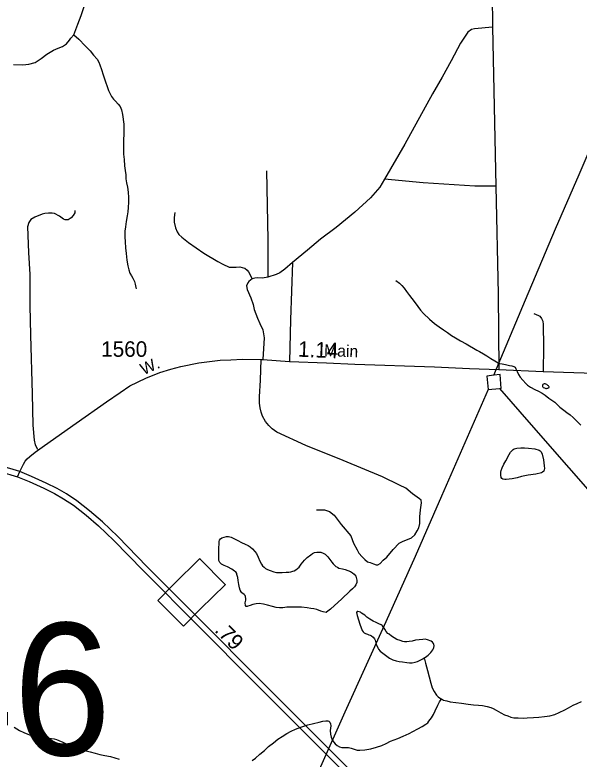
# Model space of a CAD drawing. Extents: x 2220236 to 2384410, y 720751 to 894131.
# Drawn here: x 2361942 to 2366498, y 837250 to 843257 of the extents above; entities that cross this region are included whole.
import ezdxf

# ---------------------------------------------------------------- set-up
doc = ezdxf.new("R2010")
doc.units = 0
for name, color, linetype in [('Exist Boundary Political City Limit New', 7, 'Continuous'), ('Exist Hydrographic Creek Single Shore', 7, 'Continuous'), ('Exist Hydrographic Misc Water Feature', 7, 'Continuous'), ('Exist Hydrographic Pond Under 1500 Sq Ft', 7, 'Continuous'), ('Exist Road Non-System Type 51', 7, 'Continuous'), ('Exist Road Primary NC Service Mileage Hundredths English Label', 7, 'Continuous'), ('Exist Road Primary NC UnDivided 4 Lane Attributed', 7, 'Continuous'), ('Exist Road Secondary Mileage Hundredths English Label', 7, 'Continuous'), ('Exist Road Secondary Structure Standard Bridge Number Label', 7, 'Continuous'), ('Exist Road Secondary Type 51 Attributed', 7, 'Continuous'), ('Exist Road Secondary Type 51 Label', 7, 'Continuous'), ('Exist Road Secondary Type 51 Number Label', 7, 'Continuous'), ('Exist Utilities Electrical Transmission Line', 7, 'Continuous'), ('Map Preparation Boundary City Limit Buffer Line', 7, 'Continuous')]:
    doc.layers.add(name, color=color, linetype=linetype)

msp = doc.modelspace()

# ---------------------------------------------------------------- linework, layer by layer
at = {"layer": 'Exist Boundary Political City Limit New'}
msp.add_lwpolyline([(2363439, 838459.9), (2363304.8, 838324.5), (2363098, 838530.8), (2363222.8, 838660.5), (2363436.8, 838868.4), (2363437.2, 838867.9), (2363640.5, 838659), (2363641, 838657.1), (2363442.2, 838463.1)], close=True, dxfattribs=at)
at = {"layer": 'Exist Hydrographic Creek Single Shore'}
for points in [[(2365017.7, 841114.2), (2365047.8, 841090.9), (2365067.9, 841073), (2365086.3, 841050.7), (2365104.8, 841023.6), (2365129, 840991.8), (2365165.5, 840942.4), (2365196, 840902.6), (2365218.6, 840872.4), (2365241.7, 840846.1), (2365291.4, 840801.5), (2365331.9, 840766), (2365368.2, 840738), (2365402.6, 840715.8), (2365434.7, 840693.1), (2365466.8, 840669.8), (2365499.1, 840649.8), (2365541.5, 840626.3), (2365585.8, 840600.8), (2365672.5, 840551.9), (2365694.6, 840540.6), (2365726.6, 840520.6), (2365754.2, 840504.3), (2365785.3, 840483.6), (2365817.6, 840463.6), (2365845.1, 840448.3), (2365855.8, 840444.5), (2365877.6, 840440.4), (2365903.8, 840435), (2365935.9, 840427.4), (2365955.8, 840423.3), (2365972, 840419.7), (2365977.3, 840417.6), (2365982.1, 840413.5), (2365988.2, 840400), (2365998.3, 840378.1), (2366008.8, 840353.9), (2366023.2, 840332.5), (2366043.2, 840308.7), (2366067.6, 840282.5), (2366081.9, 840269.3), (2366105.9, 840251.2), (2366140.1, 840233.9), (2366170.2, 840220.4), (2366200.7, 840204.2), (2366224.7, 840188.8), (2366252.9, 840164.7), (2366269.1, 840152.9), (2366303.5, 840131.3), (2366341.9, 840091.8), (2366374.1, 840066.2), (2366400.4, 840048.3), (2366426.8, 840029), (2366451, 840007), (2366475.3, 839983.4), (2366495.5, 839961.9), (2366513.6, 839946.2)], [(2363920.6, 837289.2), (2363957.1, 837320.9), (2363990.6, 837351.8), (2364030.4, 837382.3), (2364066, 837410.7), (2364099.9, 837432.8), (2364139.6, 837457.4), (2364173.3, 837475.8), (2364207.1, 837492), (2364252.7, 837508.6), (2364306.8, 837525.6), (2364352.9, 837538.9), (2364398.4, 837548.4), (2364430.2, 837556.9), (2364452.1, 837559.4), (2364470.3, 837557.9), (2364478.2, 837555.6), (2364486.4, 837549.3), (2364490.5, 837535.7), (2364492.6, 837517.7), (2364489.1, 837481.5), (2364489.7, 837452), (2364496, 837426.6), (2364508.2, 837400.2), (2364528.3, 837373.8), (2364544.6, 837360.7), (2364562.8, 837348.3), (2364581.8, 837343.2), (2364598.8, 837343.2), (2364636.9, 837343.1), (2364656.7, 837339.7), (2364672.8, 837332.1), (2364705.1, 837322), (2364727.7, 837322.2), (2364767.6, 837326.2), (2364816.8, 837334.1), (2364862.9, 837346.5), (2364904.7, 837360.6), (2364940.4, 837376.9), (2364976.2, 837393.8), (2365034, 837415.8), (2365077.9, 837435), (2365125.6, 837457.3), (2365155.2, 837471.7), (2365196.9, 837494), (2365231, 837512.5), (2365260.7, 837531.1), (2365276, 837543.2), (2365286.3, 837555.1), (2365305.8, 837583.8), (2365321.8, 837609.8), (2365337.3, 837639.9), (2365358.8, 837686.1), (2365370.5, 837711.9), (2365376.4, 837720.3), (2365386.3, 837734.8), (2365386.6, 837735.5)], [(2365386.6, 837735.5), (2365404.4, 837726.4), (2365430.3, 837719.2), (2365458.4, 837713.2), (2365501.7, 837707.4), (2365548.5, 837700.4), (2365602.7, 837692.8), (2365646.9, 837687.1), (2365686.6, 837686.4), (2365719, 837682.8), (2365755, 837675.1), (2365784.3, 837666.4), (2365804.7, 837657.4), (2365829.1, 837645.3), (2365867.4, 837623.9), (2365895.6, 837608.6), (2365921.9, 837599.2), (2365947.9, 837589.4), (2365972.1, 837583.2), (2366007.6, 837582), (2366046.1, 837581.9), (2366080.2, 837582.7), (2366129.9, 837585.4), (2366174.1, 837589.8), (2366219.8, 837594), (2366261.9, 837600.6), (2366301.8, 837611.4), (2366338.6, 837626.7), (2366382.7, 837647.6), (2366413.2, 837664.2), (2366449.5, 837684.8), (2366482.7, 837699.3), (2366518.5, 837716.1)], [(2361936.8, 837507.4), (2361979.2, 837481.2), (2362015.4, 837464), (2362047.4, 837450.6), (2362073.4, 837440.8), (2362111.5, 837431.8), (2362149.5, 837425.9), (2362187.8, 837421.8), (2362237.9, 837416.3), (2362260, 837413.3), (2362278, 837407.5), (2362298, 837399.1), (2362330.1, 837385.6), (2362376.3, 837362.3), (2362403.4, 837350.2), (2362434.7, 837339), (2362493.1, 837323.4), (2362551.2, 837308.7), (2362591.3, 837298.8), (2362629.5, 837287.3), (2362669.5, 837279.7), (2362713.6, 837270), (2362749.7, 837261), (2362784, 837249.3)], [(2363858, 837239.7), (2363885.8, 837258.2), (2363920.6, 837289.2)]]:
    msp.add_lwpolyline(points, dxfattribs=at)
at = {"layer": 'Exist Hydrographic Misc Water Feature'}
for points in [[(2362419.8, 843097.1), (2362450.8, 843181.4), (2362476.4, 843253.1), (2362500.8, 843323.6)], [(2361932.3, 842857.3), (2362006.3, 842853.7), (2362054.4, 842859), (2362106.3, 842873.6), (2362153.9, 842904.1), (2362201.3, 842940.5), (2362253.2, 842971.5), (2362291, 842987.8), (2362326.8, 843002.4), (2362358.5, 843022.4), (2362384.2, 843052.3), (2362394, 843069.2), (2362419.8, 843097.1)], [(2362419.8, 843097.1), (2362459.9, 843062), (2362510.7, 843008.3), (2362549.2, 842967.2), (2362577.5, 842932.9), (2362605.7, 842899.6), (2362619.8, 842876.5), (2362628.6, 842853.9), (2362641, 842815.7), (2362655.6, 842772), (2362674.3, 842716.3), (2362686.7, 842678.1), (2362699.1, 842646.7), (2362711.4, 842618.4), (2362723.7, 842599.2), (2362739.7, 842576.8), (2362756.2, 842559.5), (2362776.2, 842535.7), (2362792.7, 842517.6), (2362803, 842490.2), (2362811.4, 842453.4), (2362822.4, 842376.1), (2362822.7, 842353.8), (2362822.9, 842324.2), (2362821.2, 842294), (2362819.8, 842248), (2362818.5, 842192.1), (2362819.2, 842133.7), (2362823.7, 842089.6), (2362828.3, 842039.9), (2362832.9, 841999.7), (2362837.2, 841966.4), (2362839.3, 841932.7), (2362844.1, 841902.7), (2362852.5, 841865.9), (2362856.8, 841826.1), (2362859.5, 841784.2), (2362859.8, 841744.1), (2362858.5, 841702.1), (2362854.7, 841668.4), (2362849.1, 841636), (2362841.9, 841588.1), (2362834.4, 841546.2), (2362830.6, 841510.6), (2362831.1, 841466.3), (2362833.7, 841426.3), (2362836.4, 841376.2), (2362840.9, 841330.5), (2362846.4, 841275.9), (2362853.9, 841230.2), (2362862.4, 841198.4), (2362870.7, 841172.5), (2362885, 841151.1), (2362895.4, 841130.8), (2362907.6, 841105.1), (2362913.7, 841083.3), (2362920, 841057.3), (2362922.2, 841044.9)], [(2365246.7, 838067.2), (2365258.6, 838023.4), (2365275.5, 837965), (2365288.1, 837913), (2365300.6, 837863.3), (2365313, 837825.4), (2365327, 837795.4), (2365341.7, 837774), (2365347.9, 837766.1), (2365361.6, 837753.5), (2365380.2, 837738.5), (2365386.6, 837735.5)]]:
    msp.add_lwpolyline(points, dxfattribs=at)
at = {"layer": 'Exist Hydrographic Pond Under 1500 Sq Ft'}
for points in [[(2366228.4, 840242.4), (2366234.3, 840241.7), (2366240.5, 840242.9), (2366246.4, 840243.8), (2366252.5, 840246.7), (2366255.6, 840250.1), (2366256.5, 840252.4), (2366255.8, 840255), (2366253.7, 840258.2), (2366249.9, 840263), (2366246.4, 840266.8), (2366237.7, 840272.4), (2366230.2, 840277), (2366224.3, 840278.4), (2366220, 840278.9), (2366216.1, 840278.7), (2366210.2, 840276.8), (2366206.1, 840272.7), (2366204, 840268.4), (2366202.2, 840264.3), (2366202.4, 840258.4), (2366205.3, 840253.6), (2366208.4, 840250.5), (2366218.1, 840246), (2366228.4, 840242.4)], [(2365907.6, 839658.9), (2365932.8, 839709.1), (2365944.2, 839727.6), (2365954.5, 839739.6), (2365964.6, 839749.2), (2365974.3, 839753.5), (2365996.1, 839758.6), (2366026.5, 839762.2), (2366057.3, 839763.5), (2366090.2, 839760.9), (2366140.4, 839753.7), (2366174.6, 839743.6), (2366184.3, 839739.1), (2366192.5, 839730.6), (2366200.9, 839710.2), (2366211.6, 839666.4), (2366216.2, 839616.7), (2366218.4, 839594.4), (2366215.9, 839584.5), (2366212.7, 839574.5), (2366203.8, 839566.9), (2366194.6, 839560), (2366148.7, 839549.9), (2366087, 839540.8), (2366032.9, 839532), (2365997.3, 839521.4), (2365959.2, 839513.3), (2365909.3, 839506.3), (2365897.5, 839505.8), (2365881.3, 839508.4), (2365873.2, 839514), (2365869.5, 839523.7), (2365866.8, 839542.3), (2365866.5, 839565.3), (2365868.6, 839578.5), (2365876.9, 839600.2), (2365891.4, 839629.6), (2365898.7, 839643.7), (2365907.6, 839658.9)], [(2363781.9, 838587.2), (2363775.7, 838592.9), (2363769.6, 838599.2), (2363761.5, 838612.7), (2363755.5, 838631.5), (2363751, 838660.8), (2363746.7, 838692.5), (2363742.4, 838716.9), (2363738.3, 838730.9), (2363735.9, 838740.6), (2363734, 838747.1), (2363725.9, 838760.6), (2363715.7, 838768.3), (2363695.5, 838782.3), (2363659.2, 838802.1), (2363631.2, 838813.5), (2363611, 838824.8), (2363604.9, 838829.5), (2363596.7, 838837.3), (2363590.5, 838852.8), (2363590.4, 838879.1), (2363590, 838920.7), (2363589.4, 838959.5), (2363591.1, 838983.2), (2363592.5, 839005.5), (2363594.6, 839016.1), (2363602.4, 839027.3), (2363614.6, 839035), (2363632.3, 839041.6), (2363652.2, 839045.7), (2363668.2, 839046.4), (2363688.5, 839040.6), (2363716.6, 839027), (2363742.8, 839013.3), (2363772.9, 838998.8), (2363801.1, 838985.2), (2363825.1, 838974), (2363843.3, 838962.3), (2363861.4, 838946), (2363880, 838926)], [(2363880, 838926), (2363892.2, 838908.5), (2363906.4, 838880.5), (2363920.8, 838848.9), (2363935, 838824.9), (2363943.1, 838811.4), (2363955.4, 838799.5), (2363967.3, 838789.5), (2363981.5, 838779.2), (2364003.8, 838771.9), (2364033.7, 838762.6), (2364055.6, 838756), (2364071.7, 838755), (2364101.8, 838757.2), (2364132, 838759.1), (2364153.9, 838760), (2364169.9, 838761.6), (2364185.8, 838766.2), (2364197.8, 838770), (2364211.9, 838778.8), (2364225.6, 838788.5), (2364237.3, 838800.5), (2364255, 838823.2), (2364280.6, 838855.5), (2364303.1, 838876.1), (2364332, 838899.6), (2364346, 838910), (2364360.8, 838917.8), (2364379.7, 838920.2), (2364395.8, 838920.9), (2364411.9, 838919.2), (2364431.9, 838913.5), (2364448, 838903.3), (2364468.2, 838883.8), (2364484.5, 838861.5), (2364500.9, 838839.8), (2364512.9, 838825.6), (2364525.3, 838812.3), (2364535.1, 838804.5), (2364547.5, 838798.4), (2364559.6, 838792.4), (2364587.4, 838785.3), (2364609.7, 838779.6), (2364631.7, 838771.3), (2364651.6, 838765.6), (2364669.8, 838754.2), (2364682.1, 838742.2), (2364694.2, 838726.3), (2364700.6, 838706.2), (2364702.8, 838693.8), (2364702.9, 838675.8), (2364695.1, 838655.8), (2364685.3, 838640), (2364669.6, 838623.5), (2364647.6, 838605.6), (2364582.6, 838542.9)], [(2364582.6, 838542.9), (2364491.5, 838459.7), (2364459.6, 838435.4), (2364455.8, 838433.6), (2364431.6, 838439.2), (2364411.7, 838445), (2364379.6, 838457.4), (2364357.4, 838462.4), (2364333.3, 838466.4), (2364301.3, 838471.6), (2364257.1, 838477), (2364217, 838476.4), (2364177.3, 838476.4), (2364137.3, 838475.4), (2364105.3, 838470.8), (2364079.5, 838469.8), (2364053.3, 838474.6), (2364023.2, 838482.2), (2363983, 838493.7), (2363950.8, 838501.6), (2363914.9, 838505), (2363891, 838502.4), (2363877, 838500.2), (2363863, 838498), (2363841, 838489.6), (2363823.2, 838483.9), (2363817, 838482), (2363813.1, 838481.8), (2363809.2, 838481.7), (2363804.9, 838489.7), (2363800.7, 838511.9), (2363804.6, 838521.9), (2363806.5, 838531.8), (2363808.4, 838540.1), (2363806.5, 838547.2), (2363804.3, 838559.6), (2363804.2, 838563.5), (2363802, 838569.4), (2363794, 838579.5), (2363781.9, 838587.2)], [(2365246.7, 838067.2), (2365258.2, 838073.2), (2365279.9, 838088.9), (2365301.4, 838110.4), (2365317.6, 838131.5), (2365323.3, 838144.2), (2365325.3, 838151.5), (2365327, 838165.7), (2365324.9, 838177.7), (2365322.7, 838183.5), (2365314.7, 838193.7), (2365302.5, 838203.1), (2365274.5, 838213.4), (2365256.3, 838216.9), (2365236.3, 838216.8), (2365206.5, 838213.9), (2365178.2, 838209.5), (2365150.5, 838203.4), (2365126.7, 838199.1), (2365106.5, 838196.7), (2365088.7, 838196.9), (2365074.6, 838198.7), (2365052.6, 838206.9), (2365026.2, 838216.4), (2365004.1, 838227.9), (2364982.2, 838241.8), (2364963.8, 838257.5), (2364953.7, 838265.3), (2364941.6, 838279.5), (2364928.7, 838298.7), (2364919.2, 838314.7), (2364915.1, 838318.5), (2364911.2, 838324.9), (2364907.1, 838329), (2364899, 838334.3), (2364880.9, 838342.7), (2364858.9, 838352.3), (2364836.5, 838362.2), (2364808.5, 838379.8), (2364784.2, 838396.8), (2364767.9, 838410.9), (2364754, 838421.2), (2364741.8, 838428.9), (2364733.7, 838435.1), (2364721.8, 838438.6), (2364711.8, 838440.8), (2364707.6, 838440.6), (2364701.6, 838434.5), (2364706.2, 838410.1), (2364726.8, 838340.3), (2364747.6, 838287), (2364753.6, 838276.8), (2364763.8, 838269), (2364773.9, 838262.8), (2364789.9, 838257.6), (2364799.9, 838253.1), (2364811.9, 838249.6), (2364821.9, 838245.8), (2364836.1, 838234.2), (2364846.2, 838219.8), (2364850.6, 838210.2), (2364860.7, 838178.4), (2364873.1, 838148.7), (2364879.2, 838136.5), (2364891.6, 838122.2), (2364913.6, 838105.1), (2364946.1, 838081.1), (2364968.1, 838065.6), (2364993.9, 838052.6), (2365020.5, 838043.8), (2365044.4, 838038.2), (2365072.4, 838034.5), (2365106.8, 838029.3), (2365128.5, 838028.5), (2365150.5, 838027.8), (2365174.6, 838032.1), (2365194.4, 838037.8), (2365214.3, 838048.5), (2365236.1, 838060.8), (2365246.7, 838067.2)]]:
    msp.add_lwpolyline(points, dxfattribs=at)
at = {"layer": 'Exist Road Non-System Type 51'}
msp.add_line((2365800.2, 843156.8), (2365825.6, 841875.4), dxfattribs=at)
for points in [[(2365943.9, 844687.9), (2365862.4, 844635), (2365826.9, 844602.5), (2365783.8, 844532.1), (2365756.5, 844465.8), (2365750.9, 844435.7), (2365749.5, 844385.7), (2365751, 844265.9), (2365776.2, 843832.3), (2365797, 843424.6), (2365800.2, 843156.8)], [(2365800.2, 843156.8), (2365654.5, 843143), (2365630.5, 843138.6), (2365598.9, 843118.3), (2365539.9, 843027.7), (2365465.7, 842886.8), (2365393.3, 842754), (2365314.9, 842619.1), (2365091.9, 842212.4), (2364927.3, 841930.5)], [(2363973.6, 841999.4), (2363985.5, 841441.4), (2363985, 841139.5)], [(2364927.3, 841930.5), (2364888.1, 841866.1), (2364815.1, 841779.3), (2364686.4, 841665.8), (2364538, 841542.1), (2364411.3, 841446.6), (2364306.3, 841357.3), (2364184.7, 841257.2)], [(2365825.6, 841875.4), (2365657.7, 841875.4), (2365239.5, 841900.3), (2364927.3, 841930.5)], [(2365825.6, 841875.4), (2365846, 841003.9), (2365849.2, 840394.2)], [(2362427.1, 841678.6), (2362425.3, 841658.6), (2362413.6, 841636.5), (2362397.7, 841618.4), (2362373.9, 841604), (2362347.9, 841603.8), (2362334, 841607.6), (2362301.6, 841631.1), (2362261.5, 841652.7), (2362243.3, 841656.5), (2362213.3, 841656.1), (2362183.4, 841653.7), (2362163.6, 841649.5), (2362103.7, 841624.8), (2362072.1, 841606.5), (2362054.3, 841582.2), (2362044.7, 841546.2), (2362053.2, 841340.2), (2362063.4, 841162.6), (2362062.3, 840910.6), (2362067.3, 840672.7), (2362083, 840198.9), (2362088, 839945.2), (2362097.4, 839825.5), (2362105.1, 839786.7), (2362126.1, 839751.8)], [(2363234.9, 841662.5), (2363227.4, 841620.3), (2363229.9, 841584.4), (2363240.6, 841538.4), (2363252.9, 841506.7), (2363267.2, 841484.9), (2363289.3, 841463.2), (2363343.9, 841419.8), (2363468.9, 841333.3), (2363581.7, 841266.6), (2363622, 841245.1), (2363674.1, 841221.8), (2363700.2, 841220.1), (2363728.2, 841220.4), (2363758.1, 841222.8), (2363778.1, 841219.1), (2363798.2, 841211.3), (2363818.5, 841195.5), (2363828.6, 841183.7), (2363859.3, 841126.1)], [(2364184.7, 841257.2), (2364122.2, 841205.1), (2364080.6, 841174.6), (2364052.7, 841162.3), (2363985, 841139.5)], [(2364184.7, 841257.2), (2364167.6, 840794.5), (2364160.6, 840459.8)], [(2363985, 841139.5), (2363941.1, 841133.1), (2363901.2, 841134.4), (2363879.1, 841132.3), (2363859.3, 841126.1)], [(2363859.3, 841126.1), (2363831.5, 841105.8), (2363823.6, 841093.7), (2363814, 841069.5), (2363818.2, 841039.6), (2363847.1, 840974), (2363865.8, 840918.1), (2363874.2, 840880.2), (2363900.7, 840808.4), (2363919.3, 840766.5), (2363945.7, 840713.7), (2363955, 840651.6), (2363945, 840475.3)], [(2366131.9, 840847.5), (2366170, 840831.8), (2366182.1, 840823.9), (2366194.5, 840806.2), (2366204.6, 840784.2), (2366209, 840758.4), (2366211.1, 840576.4), (2366208.9, 840377.5)], [(2364377.5, 839263.4), (2364443.1, 839263.4), (2364483.3, 839248.8), (2364519.7, 839219.6), (2364578.1, 839142.9), (2364654.7, 839051.7), (2364676.6, 838993.3), (2364705.8, 838938.5), (2364720.4, 838913), (2364745.9, 838883.8), (2364767.8, 838861.9), (2364789.7, 838843.6), (2364811.5, 838836.3), (2364837.1, 838825.4), (2364859, 838818.1), (2364873.6, 838818.1), (2364891.8, 838829), (2364917.3, 838854.6), (2364946.5, 838880.1), (2364997.6, 838942.2), (2365045, 838993.3), (2365076.6, 839010.3), (2365113.1, 839022.5), (2365144.7, 839037.1), (2365171.5, 839061.4), (2365190.9, 839093.1), (2365203.1, 839117.4), (2365212.8, 839151.5), (2365212.8, 839205), (2365217.7, 839261), (2365225, 839319.4), (2365222.5, 839338.8), (2365210.4, 839351), (2365190.9, 839363.2), (2365154.4, 839392.4), (2365098.5, 839436.2), (2365047.4, 839460.5), (2364911.3, 839528.6), (2364593.5, 839661.6), (2364291.1, 839781.7), (2364057.7, 839888.8), (2364018.8, 839917.1), (2363992.8, 839943.1), (2363966.9, 839973.9), (2363942.6, 840017.7), (2363931.2, 840050.2), (2363923.1, 840084.2), (2363918.3, 840123.2), (2363916.6, 840173.5), (2363924.8, 840309.7), (2363930, 840475.9)]]:
    msp.add_lwpolyline(points, dxfattribs=at)
at = {"layer": 'Exist Road Primary NC UnDivided 4 Lane Attributed'}
for points in [[(2357174.2, 839765), (2359761, 839574.6), (2359996.8, 839560), (2360296.3, 839551.4), (2360580, 839570.1), (2361130.6, 839627.5), (2361404.5, 839632.2), (2361496.4, 839626), (2361588.5, 839616.8), (2361817.1, 839572.3), (2361962.6, 839529.4)], [(2361981.2, 839570.5), (2361828.2, 839616), (2361690.3, 839645.8), (2361594.4, 839661.6), (2361500.2, 839671), (2361406, 839677.3), (2361272.9, 839677.3), (2361127.4, 839672.6), (2361000.9, 839658.5), (2360816.3, 839639.9), (2360576.1, 839615.1), (2360418.3, 839604.2), (2360294.9, 839596.5), (2360173.3, 839596.5), (2360076.4, 839599.6), (2359996.2, 839605.3), (2359761.9, 839619.8), (2359364.5, 839649.3), (2358976.6, 839680.3), (2358621.1, 839703.6), (2357762.7, 839767.4), (2357495.3, 839786.7), (2357177.1, 839810)], [(2361962.6, 839529.4), (2362058.2, 839490.4), (2362176.9, 839436.4), (2362262.9, 839393.3), (2362336.1, 839352.1), (2362415.4, 839298.8), (2362516.8, 839218.8), (2362618.4, 839132.6), (2362741.8, 839013.7), (2362979.1, 838771.6), (2363433.1, 838315.9), (2363870, 837875.6), (2364163.3, 837583.7), (2364517.1, 837228.1), (2364728.3, 837015.2), (2364938.9, 836813.9), (2364999.1, 836744.8)], [(2365047.6, 836757.8), (2364971.5, 836845), (2364759.9, 837047.4), (2364549.1, 837259.9), (2364195.2, 837615.6), (2363901.9, 837907.5), (2363465.1, 838347.7), (2363011.2, 838803.3), (2362773.6, 839045.7), (2362648.7, 839166), (2362545.4, 839253.7), (2362442, 839335.2), (2362359.8, 839390.5), (2362284.1, 839433.2), (2362196.3, 839477.1), (2362076, 839531.8), (2361981.2, 839570.5)]]:
    msp.add_lwpolyline(points, dxfattribs=at)
at = {"layer": 'Exist Road Secondary Type 51 Attributed'}
for points in [[(2361981.2, 839570.5), (2361999.6, 839603.5), (2362012.6, 839630.8), (2362026.8, 839655.3), (2362041.9, 839674.5), (2362062.7, 839693.7), (2362105.3, 839728.8), (2362183, 839780.6), (2362437, 839961.1), (2362683.6, 840132.7), (2362793.9, 840209.1), (2362871.8, 840261.8), (2363000.6, 840325.5), (2363112.3, 840370.5), (2363200.8, 840398.5), (2363283, 840420.2), (2363427.3, 840448.2), (2363601.3, 840469.1), (2363685.1, 840474.1), (2363781, 840477.2), (2363930, 840475.9), (2363945, 840475.3), (2364160.6, 840459.8), (2364457.9, 840448.6), (2364687.2, 840438.5), (2365331.3, 840417.5), (2365612.5, 840403.5), (2365849.2, 840394.2), (2366208.9, 840377.5), (2366785.6, 840359.4)], [(2361962.6, 839529.4), (2361981.2, 839570.5)]]:
    msp.add_lwpolyline(points, dxfattribs=at)
at = {"layer": 'Exist Utilities Electrical Transmission Line'}
msp.add_line((2365763.5, 840233.1), (2365855.2, 840242.3), dxfattribs=at)
for points in [[(2365810, 840347.7), (2366066.6, 840956.7), (2366307.7, 841529.4), (2366498.2, 841969.4), (2366677.2, 842383.5), (2366860.1, 842819.5), (2367087.8, 843338.1), (2367379.6, 844005.3), (2367488.4, 844266.7), (2367577.6, 844497.6), (2367672.6, 844742.6), (2367915.2, 845357.4), (2368089.8, 845803.3), (2368252.8, 846217.2), (2368413.6, 846634.9), (2368588.1, 847088.9), (2368718.3, 847412.4), (2368900.2, 847912.4), (2369109.3, 848474.8), (2369270.3, 848902.6), (2369355.6, 849121.6), (2369473.7, 849436.7)], [(2365855.2, 840242.3), (2365869.1, 840242.5), (2365860, 840354.3), (2365810, 840347.7)], [(2365810, 840347.7), (2365754.1, 840341), (2365763.5, 840233.1)], [(2365855.2, 840242.3), (2366110.7, 839947.4), (2366720.8, 839253), (2367199.2, 838714.9), (2367505.2, 838374.7), (2367811.3, 838018.4), (2368034.6, 837751.2), (2368362.9, 837375.3), (2368648.7, 837044.8), (2368914.1, 836740.9)], [(2365763.5, 840233.1), (2365387.9, 839373), (2365175.7, 838884.5), (2364938.2, 838357.8), (2364607, 837628.1), (2364180.7, 836673.2), (2363958.7, 836166.7), (2363737, 835648.3), (2363507.5, 835115.6), (2363260.7, 834528.9), (2363046.8, 834030.5), (2362542.8, 832870.8), (2362323.1, 832356.4), (2362132.5, 831914.2), (2361865.6, 831321.2), (2361676.6, 830902.9), (2361499.7, 830489.1), (2361242.7, 829918.1), (2360865.2, 829049.9), (2360582.9, 828412.7), (2360390.3, 827970.4), (2360238.6, 827618.8), (2360057.6, 827212.7)]]:
    msp.add_lwpolyline(points, dxfattribs=at)
at = {"layer": 'Map Preparation Boundary City Limit Buffer Line'}
msp.add_lwpolyline([(2363439, 838459.9), (2363304.8, 838324.5), (2363098, 838530.8), (2363222.8, 838660.5), (2363436.8, 838868.4), (2363437.2, 838867.9), (2363640.5, 838659), (2363641, 838657.1), (2363442.2, 838463.1)], close=True, dxfattribs=at)

# ---------------------------------------------------------------- texts
at = {"layer": 'Exist Road Primary NC Service Mileage Hundredths English Label'}
msp.add_text('.79', height=125, rotation=314.80353, dxfattribs=at).set_placement((2363548, 838284.3))
at = {"layer": 'Exist Road Secondary Mileage Hundredths English Label'}
msp.add_text('1.14', height=125, rotation=357.59734, dxfattribs=at).set_placement((2364226.7, 840498.5))
at = {"layer": 'Exist Road Secondary Structure Standard Bridge Number Label'}
msp.add_text('246', height=1066.27, dxfattribs=at).set_placement((2360342.1, 837281.7))
at = {"layer": 'Exist Road Secondary Type 51 Label'}
for s, rotation, p in [('Main', 358.06168, (2364438.1, 840502.9)), ('W.', 24.40419, (2362981.8, 840347.8))]:
    msp.add_text(s, height=95, rotation=rotation, dxfattribs=at).set_placement(p)
at = {"layer": 'Exist Road Secondary Type 51 Number Label'}
msp.add_text('1560', height=125, dxfattribs=at).set_placement((2362639.2, 840497.2))

doc.saveas('drawing.dxf')
